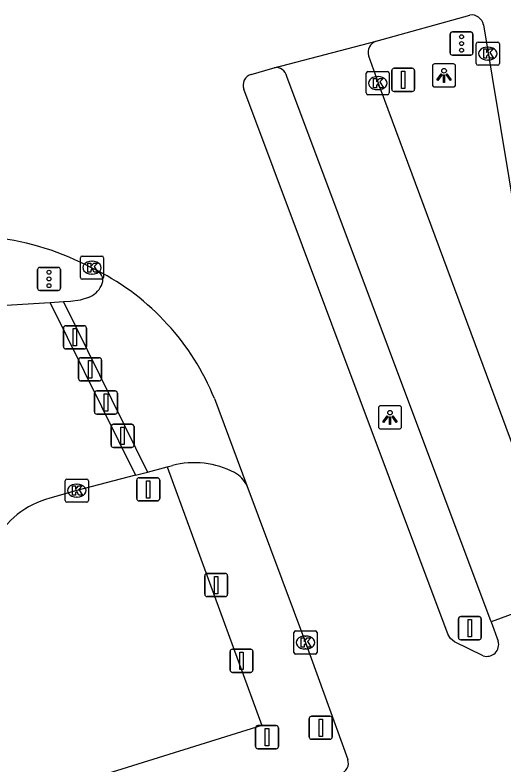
# Model space of a CAD drawing. Extents: x 160806 to 161707, y 383697 to 384148.
# Drawn here: x 161215.85 to 161236.93, y 383871.54 to 383903.88 of the extents above; entities that cross this region are included whole.
import ezdxf

# ---------------------------------------------------------------- set-up
doc = ezdxf.new("R2010")
doc.units = 0
for name, color, linetype in [('IMGEO_Afsluitpaal', 7, 'Continuous'), ('IMGEO_Berm_groen', 7, 'Continuous'), ('IMGEO_Kolk', 7, 'Continuous'), ('IMGEO_Lichtpunt', 7, 'Continuous'), ('IMGEO_OVBaan_gesloten', 7, 'Continuous'), ('IMGEO_Parkeervlak_gesloten', 7, 'Continuous'), ('IMGEO_Portaal', 7, 'Continuous'), ('IMGEO_Rijbaan_lokaal_gesloten', 7, 'Continuous'), ('IMGEO_Rijbaan_lokaal_open', 7, 'Continuous'), ('IMGEO_Verkeersbordpaal', 7, 'Continuous'), ('IMGEO_Verkeersregelinstallatiepaal', 7, 'Continuous'), ('IMGEO_Vlaggenmast', 7, 'Continuous')]:
    doc.layers.add(name, color=color, linetype=linetype)

msp = doc.modelspace()

# ---------------------------------------------------------------- linework, layer by layer
at = {"layer": 'IMGEO_Afsluitpaal'}
for p, q in [((161217.942, 383889.567), (161217.942, 383890.367)), ((161217.942, 383890.367), (161217.942, 383889.567)), ((161218.042, 383890.467), (161218.832, 383890.467)), ((161218.832, 383890.467), (161218.042, 383890.467)), ((161218.932, 383890.367), (161218.932, 383889.567)), ((161218.932, 383889.567), (161218.932, 383890.367)), ((161218.832, 383889.467), (161218.042, 383889.467)), ((161218.042, 383889.467), (161218.832, 383889.467)), ((161218.697, 383889.083), (161219.487, 383889.083)), ((161219.487, 383889.083), (161218.697, 383889.083)), ((161218.597, 383888.183), (161218.597, 383888.983)), ((161218.597, 383888.983), (161218.597, 383888.183)), ((161219.587, 383888.983), (161219.587, 383888.183)), ((161219.587, 383888.183), (161219.587, 383888.983)), ((161219.487, 383888.083), (161218.697, 383888.083)), ((161218.697, 383888.083), (161219.487, 383888.083)), ((161219.282, 383886.751), (161219.282, 383887.551)), ((161219.282, 383887.551), (161219.282, 383886.751)), ((161219.382, 383887.651), (161220.172, 383887.651)), ((161220.172, 383887.651), (161219.382, 383887.651)), ((161220.272, 383887.551), (161220.272, 383886.751)), ((161220.272, 383886.751), (161220.272, 383887.551)), ((161220.172, 383886.651), (161219.382, 383886.651)), ((161219.382, 383886.651), (161220.172, 383886.651)), ((161220.1, 383886.209), (161220.89, 383886.209)), ((161220.89, 383886.209), (161220.1, 383886.209)), ((161220, 383885.309), (161220, 383886.109)), ((161220, 383886.109), (161220, 383885.309)), ((161220.99, 383886.109), (161220.99, 383885.309)), ((161220.99, 383885.309), (161220.99, 383886.109)), ((161220.89, 383885.209), (161220.1, 383885.209)), ((161220.1, 383885.209), (161220.89, 383885.209))]:
    msp.add_line(p, q, dxfattribs=at)
for points in [[(161218.362, 383890.342), (161218.512, 383890.342), (161218.512, 383889.592), (161218.362, 383889.592), (161218.362, 383890.342)], [(161219.017, 383888.958), (161219.167, 383888.958), (161219.167, 383888.208), (161219.017, 383888.208), (161219.017, 383888.958)], [(161219.702, 383887.526), (161219.852, 383887.526), (161219.852, 383886.776), (161219.702, 383886.776), (161219.702, 383887.526)], [(161220.42, 383886.084), (161220.57, 383886.084), (161220.57, 383885.334), (161220.42, 383885.334), (161220.42, 383886.084)]]:
    msp.add_lwpolyline(points, dxfattribs=at)
for centre, start, end in [((161218.042, 383890.367), 90, 180), ((161218.042, 383890.367), 90, 180), ((161218.832, 383890.367), 0, 90), ((161218.832, 383890.367), 360, 90), ((161218.042, 383889.567), 180, 270), ((161218.042, 383889.567), 180, 270), ((161218.832, 383889.567), 270, 0), ((161218.832, 383889.567), 270, 0), ((161218.697, 383888.983), 90, 180), ((161218.697, 383888.983), 90, 180), ((161219.487, 383888.983), 0, 90), ((161219.487, 383888.983), 360, 90), ((161218.697, 383888.183), 180, 270), ((161218.697, 383888.183), 180, 270), ((161219.487, 383888.183), 270, 0), ((161219.487, 383888.183), 270, 0), ((161219.382, 383887.551), 90, 180), ((161219.382, 383887.551), 90, 180), ((161220.172, 383887.551), 0, 90), ((161220.172, 383887.551), 360, 90), ((161219.382, 383886.751), 180, 270), ((161219.382, 383886.751), 180, 270), ((161220.172, 383886.751), 270, 0), ((161220.172, 383886.751), 270, 0), ((161220.1, 383886.109), 90, 180), ((161220.1, 383886.109), 90, 180), ((161220.89, 383886.109), 0, 90), ((161220.89, 383886.109), 360, 90), ((161220.1, 383885.309), 180, 270), ((161220.1, 383885.309), 180, 270), ((161220.89, 383885.309), 270, 0), ((161220.89, 383885.309), 270, 0)]:
    msp.add_arc(centre, 0.1, start, end, dxfattribs=at)
at = {"layer": 'IMGEO_Berm_groen'}
msp.add_lwpolyline([(161222.425, 383884.372), (161226.512, 383873.205), (161207.061, 383867.144)], dxfattribs=at)
at = {"layer": 'IMGEO_Kolk'}
for p, q in [((161235.779, 383901.789), (161235.779, 383902.641)), ((161235.854, 383902.715), (161236.706, 383902.715)), ((161236.78, 383902.641), (161236.78, 383901.789)), ((161236.267, 383902.495), (161236.292, 383902.495)), ((161236.706, 383901.715), (161235.854, 383901.715)), ((161236.29, 383901.935), (161236.265, 383901.935)), ((161231.02, 383900.515), (161231.02, 383901.367)), ((161231.095, 383901.441), (161231.947, 383901.441)), ((161232.021, 383901.367), (161232.021, 383900.515)), ((161231.508, 383901.221), (161231.533, 383901.221)), ((161231.947, 383900.441), (161231.095, 383900.441)), ((161231.531, 383900.661), (161231.506, 383900.661)), ((161218.674, 383892.547), (161218.674, 383893.399)), ((161218.749, 383893.473), (161219.601, 383893.473)), ((161219.162, 383893.253), (161219.187, 383893.253)), ((161219.675, 383893.399), (161219.675, 383892.547)), ((161219.185, 383892.693), (161219.16, 383892.693)), ((161219.601, 383892.473), (161218.749, 383892.473)), ((161218.018, 383882.921), (161218.018, 383883.773)), ((161218.093, 383883.847), (161218.945, 383883.847)), ((161218.506, 383883.627), (161218.531, 383883.627)), ((161219.019, 383883.773), (161219.019, 383882.921)), ((161218.529, 383883.067), (161218.504, 383883.067)), ((161218.945, 383882.847), (161218.093, 383882.847)), ((161227.898, 383876.362), (161227.898, 383877.214)), ((161227.973, 383877.288), (161228.825, 383877.288)), ((161228.899, 383877.214), (161228.899, 383876.362)), ((161228.386, 383877.068), (161228.411, 383877.068)), ((161228.409, 383876.508), (161228.384, 383876.508)), ((161228.825, 383876.288), (161227.973, 383876.288))]:
    msp.add_line(p, q, dxfattribs=at)
for points in [[(161235.779, 383901.789), (161235.779, 383902.641)], [(161235.854, 383902.715), (161236.706, 383902.715)], [(161236.78, 383902.641), (161236.78, 383901.789)], [(161236.1, 383902.415), (161236.223, 383902.415), (161236.223, 383902.264), (161236.353, 383902.415), (161236.517, 383902.415), (161236.371, 383902.264), (161236.524, 383902.015), (161236.372, 383902.015), (161236.287, 383902.179), (161236.223, 383902.112), (161236.223, 383902.015), (161236.1, 383902.015), (161236.1, 383902.415)], [(161236.706, 383901.715), (161235.854, 383901.715)], [(161231.02, 383900.515), (161231.02, 383901.367)], [(161231.095, 383901.441), (161231.947, 383901.441)], [(161232.021, 383901.367), (161232.021, 383900.515)], [(161231.341, 383901.141), (161231.464, 383901.141), (161231.464, 383900.99), (161231.594, 383901.141), (161231.758, 383901.141), (161231.612, 383900.99), (161231.765, 383900.741), (161231.613, 383900.741), (161231.528, 383900.905), (161231.464, 383900.838), (161231.464, 383900.741), (161231.341, 383900.741), (161231.341, 383901.141)], [(161231.947, 383900.441), (161231.095, 383900.441)], [(161218.674, 383892.547), (161218.674, 383893.399)], [(161218.749, 383893.473), (161219.601, 383893.473)], [(161219.675, 383893.399), (161219.675, 383892.547)], [(161218.995, 383893.173), (161219.118, 383893.173), (161219.118, 383893.022), (161219.248, 383893.173), (161219.412, 383893.173), (161219.266, 383893.022), (161219.419, 383892.773), (161219.267, 383892.773), (161219.182, 383892.937), (161219.118, 383892.87), (161219.118, 383892.773), (161218.995, 383892.773), (161218.995, 383893.173)], [(161219.601, 383892.473), (161218.749, 383892.473)], [(161218.018, 383882.921), (161218.018, 383883.773)], [(161218.093, 383883.847), (161218.945, 383883.847)], [(161218.339, 383883.547), (161218.462, 383883.547), (161218.462, 383883.396), (161218.592, 383883.547), (161218.756, 383883.547), (161218.61, 383883.396), (161218.763, 383883.147), (161218.611, 383883.147), (161218.526, 383883.311), (161218.462, 383883.244), (161218.462, 383883.147), (161218.339, 383883.147), (161218.339, 383883.547)], [(161219.019, 383883.773), (161219.019, 383882.921)], [(161218.945, 383882.847), (161218.093, 383882.847)], [(161227.898, 383876.362), (161227.898, 383877.214)], [(161227.973, 383877.288), (161228.825, 383877.288)], [(161228.899, 383877.214), (161228.899, 383876.362)], [(161228.219, 383876.988), (161228.342, 383876.988), (161228.342, 383876.837), (161228.472, 383876.988), (161228.636, 383876.988), (161228.49, 383876.837), (161228.643, 383876.588), (161228.491, 383876.588), (161228.406, 383876.752), (161228.342, 383876.685), (161228.342, 383876.588), (161228.219, 383876.588), (161228.219, 383876.988)], [(161228.825, 383876.288), (161227.973, 383876.288)]]:
    msp.add_lwpolyline(points, dxfattribs=at)
for centre, start, end in [((161235.856, 383902.639), 91.552, 178.448), ((161235.856, 383902.639), 91.552, 178.448), ((161236.704, 383902.639), 1.552, 88.448), ((161236.704, 383902.639), 1.552, 88.448), ((161235.856, 383901.791), 181.552, 268.448), ((161235.856, 383901.791), 181.552, 268.448), ((161236.704, 383901.791), 271.552, 358.448), ((161236.704, 383901.791), 271.552, 358.448), ((161231.097, 383901.365), 91.552, 178.448), ((161231.097, 383901.365), 91.552, 178.448), ((161231.945, 383901.365), 1.552, 88.448), ((161231.945, 383901.365), 1.552, 88.448), ((161231.097, 383900.517), 181.552, 268.448), ((161231.097, 383900.517), 181.552, 268.448), ((161231.945, 383900.517), 271.552, 358.448), ((161231.945, 383900.517), 271.552, 358.448), ((161218.751, 383893.397), 91.552, 178.448), ((161218.751, 383893.397), 91.552, 178.448), ((161219.599, 383893.397), 1.552, 88.448), ((161219.599, 383893.397), 1.552, 88.448), ((161218.751, 383892.549), 181.552, 268.448), ((161218.751, 383892.549), 181.552, 268.448), ((161219.599, 383892.549), 271.552, 358.448), ((161219.599, 383892.549), 271.552, 358.448), ((161218.095, 383883.771), 91.552, 178.448), ((161218.095, 383883.771), 91.552, 178.448), ((161218.943, 383883.771), 1.552, 88.448), ((161218.943, 383883.771), 1.552, 88.448), ((161218.095, 383882.923), 181.552, 268.448), ((161218.095, 383882.923), 181.552, 268.448), ((161218.943, 383882.923), 271.552, 358.448), ((161218.943, 383882.923), 271.552, 358.448), ((161227.975, 383877.212), 91.552, 178.448), ((161227.975, 383877.212), 91.552, 178.448), ((161228.823, 383877.212), 1.552, 88.448), ((161228.823, 383877.212), 1.552, 88.448), ((161227.975, 383876.364), 181.552, 268.448), ((161227.975, 383876.364), 181.552, 268.448), ((161228.823, 383876.364), 271.552, 358.448), ((161228.823, 383876.364), 271.552, 358.448)]:
    msp.add_arc(centre, 0.0765, start, end, dxfattribs=at)
for centre, major_axis, ratio, start_param, end_param in [((161236.266, 383902.215), (-0.387, 0.002), 0.722429, 4.712389, 7.853982), ((161236.291, 383902.215), (-0.39, 0.002), 0.717154, 1.570796, 4.712389), ((161231.507, 383900.941), (-0.387, 0.002), 0.722429, 4.712389, 7.853982), ((161231.532, 383900.941), (-0.39, 0.002), 0.717154, 1.570796, 4.712389), ((161219.161, 383892.973), (-0.387, 0.002), 0.722429, 4.712389, 7.853982), ((161219.186, 383892.973), (-0.39, 0.002), 0.717154, 1.570796, 4.712389), ((161218.505, 383883.347), (-0.387, 0.002), 0.722429, 4.712389, 7.853982), ((161218.53, 383883.347), (-0.39, 0.002), 0.717154, 1.570796, 4.712389), ((161228.385, 383876.788), (-0.387, 0.002), 0.722429, 4.712389, 7.853982), ((161228.41, 383876.788), (-0.39, 0.002), 0.717154, 1.570796, 4.712389)]:
    msp.add_ellipse(centre, major_axis=major_axis, ratio=ratio, start_param=start_param, end_param=end_param, dxfattribs=at)
at = {"layer": 'IMGEO_Lichtpunt'}
for p, q in [((161233.887, 383901.676), (161233.887, 383900.869)), ((161233.887, 383901.676), (161233.887, 383900.869)), ((161234.789, 383901.771), (161233.981, 383901.771)), ((161234.789, 383901.771), (161233.981, 383901.771)), ((161234.883, 383900.869), (161234.883, 383901.676)), ((161234.883, 383900.869), (161234.883, 383901.676)), ((161233.981, 383900.775), (161234.789, 383900.775)), ((161233.981, 383900.775), (161234.789, 383900.775)), ((161231.552, 383886.913), (161231.552, 383886.106)), ((161231.552, 383886.913), (161231.552, 383886.106)), ((161232.454, 383887.008), (161231.646, 383887.008)), ((161232.454, 383887.008), (161231.646, 383887.008)), ((161232.548, 383886.106), (161232.548, 383886.913)), ((161232.548, 383886.106), (161232.548, 383886.913)), ((161231.646, 383886.012), (161232.454, 383886.012)), ((161231.646, 383886.012), (161232.454, 383886.012))]:
    msp.add_line(p, q, dxfattribs=at)
for points in [[(161234.261, 383901.34), (161234.3, 383901.312), (161234.112, 383901.05), (161234.074, 383901.077), (161234.261, 383901.34)], [(161234.473, 383901.312), (161234.511, 383901.339), (161234.698, 383901.077), (161234.659, 383901.049), (161234.473, 383901.312)], [(161234.363, 383901.292), (161234.41, 383901.292), (161234.41, 383900.97), (161234.363, 383900.97), (161234.363, 383901.292)], [(161231.926, 383886.577), (161231.965, 383886.549), (161231.777, 383886.287), (161231.739, 383886.314), (161231.926, 383886.577)], [(161232.028, 383886.529), (161232.075, 383886.529), (161232.075, 383886.207), (161232.028, 383886.207), (161232.028, 383886.529)], [(161232.138, 383886.549), (161232.176, 383886.576), (161232.363, 383886.314), (161232.324, 383886.286), (161232.138, 383886.549)]]:
    msp.add_lwpolyline(points, dxfattribs=at)
for centre in [(161234.386, 383901.474), (161232.051, 383886.711)]:
    msp.add_circle(centre, 0.0994, dxfattribs=at)
for centre, start, end in [((161233.981, 383901.676), 90, 180), ((161233.981, 383901.676), 90, 180), ((161234.789, 383901.676), 0, 90), ((161234.789, 383901.676), 0, 90), ((161233.981, 383900.869), 180, 270), ((161233.981, 383900.869), 180, 270), ((161234.789, 383900.869), 270, 0), ((161234.789, 383900.869), 270, 360), ((161231.646, 383886.913), 90, 180), ((161231.646, 383886.913), 90, 180), ((161232.454, 383886.913), 0, 90), ((161232.454, 383886.913), 0, 90), ((161231.646, 383886.106), 180, 270), ((161231.646, 383886.106), 180, 270), ((161232.454, 383886.106), 270, 0), ((161232.454, 383886.106), 270, 360)]:
    msp.add_arc(centre, 0.0946, start, end, dxfattribs=at)
at = {"layer": 'IMGEO_OVBaan_gesloten'}
for points in [[(161227.047, 383901.602), (161231.457, 383902.747)], [(161231.124, 383902.123), (161231.622, 383900.714), (161238.944, 383881.007)], [(161236.416, 383877.682), (161227.592, 383901.23)], [(161239.789, 383881.12), (161240.378, 383879.139), (161236.416, 383877.682)]]:
    msp.add_lwpolyline(points, dxfattribs=at)
for centre, radius, start, end in [((161231.598, 383902.271), 0.496, 106.4706, 197.3559), ((161227.136, 383901.148), 0.463, 10.2575, 101.1101)]:
    msp.add_arc(centre, radius, start, end, dxfattribs=at)
at = {"layer": 'IMGEO_Parkeervlak_gesloten'}
for points in [[(161217.366, 383891.458), (161215.218, 383891.321), (161213.234, 383891.192), (161211.225, 383891.023), (161209.368, 383890.763), (161209.16, 383890.706), (161207.895, 383890.385), (161173.388, 383880.436)], [(161221.051, 383884.012), (161218.519, 383883.348), (161217.351, 383883.015)]]:
    msp.add_lwpolyline(points, dxfattribs=at)
msp.add_arc((161218.308, 383879.339), 3.798, 104.5988, 152.2131, dxfattribs=at)
at = {"layer": 'IMGEO_Portaal'}
for p, q in [((161232.126, 383900.68), (161232.126, 383901.48)), ((161232.126, 383901.48), (161232.126, 383900.68)), ((161232.226, 383901.58), (161233.016, 383901.58)), ((161233.016, 383901.58), (161232.226, 383901.58)), ((161233.116, 383901.48), (161233.116, 383900.68)), ((161233.116, 383900.68), (161233.116, 383901.48)), ((161233.016, 383900.58), (161232.226, 383900.58)), ((161232.226, 383900.58), (161233.016, 383900.58)), ((161235.007, 383877.007), (161235.007, 383877.807)), ((161235.007, 383877.807), (161235.007, 383877.007)), ((161235.107, 383877.907), (161235.897, 383877.907)), ((161235.897, 383877.907), (161235.107, 383877.907)), ((161235.997, 383877.807), (161235.997, 383877.007)), ((161235.997, 383877.007), (161235.997, 383877.807)), ((161235.897, 383876.907), (161235.107, 383876.907)), ((161235.107, 383876.907), (161235.897, 383876.907))]:
    msp.add_line(p, q, dxfattribs=at)
for points in [[(161232.546, 383901.455), (161232.696, 383901.455), (161232.696, 383900.705), (161232.546, 383900.705), (161232.546, 383901.455)], [(161235.427, 383877.782), (161235.577, 383877.782), (161235.577, 383877.032), (161235.427, 383877.032), (161235.427, 383877.782)]]:
    msp.add_lwpolyline(points, dxfattribs=at)
for centre, start, end in [((161232.226, 383901.48), 90, 180), ((161232.226, 383901.48), 90, 180), ((161233.016, 383901.48), 0, 90), ((161233.016, 383901.48), 360, 90), ((161232.226, 383900.68), 180, 270), ((161232.226, 383900.68), 180, 270), ((161233.016, 383900.68), 270, 0), ((161233.016, 383900.68), 270, 0), ((161235.107, 383877.807), 90, 180), ((161235.107, 383877.807), 90, 180), ((161235.897, 383877.807), 0, 90), ((161235.897, 383877.807), 360, 90), ((161235.107, 383877.007), 180, 270), ((161235.107, 383877.007), 180, 270), ((161235.897, 383877.007), 270, 0), ((161235.897, 383877.007), 270, 0)]:
    msp.add_arc(centre, 0.1, start, end, dxfattribs=at)
at = {"layer": 'IMGEO_Rijbaan_lokaal_gesloten'}
for points in [[(161231.457, 383902.747), (161235.497, 383903.877)], [(161236.084, 383903.455), (161239.789, 383881.12)], [(161226.056, 383901.318), (161226.993, 383901.588), (161227.047, 383901.602)], [(161236.076, 383876.214), (161234.834, 383876.818), (161234.669, 383876.957), (161234.559, 383877.123), (161225.729, 383900.676)], [(161218.934, 383893.078), (161219.4, 383892.85)], [(161224.467, 383887.32), (161225.864, 383883.564)], [(161225.864, 383883.564), (161228.4, 383876.789), (161230.228, 383871.737)], [(161236.416, 383877.682), (161236.729, 383876.845)]]:
    msp.add_lwpolyline(points, dxfattribs=at)
for centre, radius, start, end in [((161235.578, 383903.37), 0.514, 9.5551, 99.0195), ((161226.192, 383900.844), 0.493, 106.0371, 199.9792), ((161213.734, 383882.892), 11.436, 62.9539, 85.1088), ((161214.483, 383883.258), 10.778, 22.1371, 62.8594), ((161236.232, 383876.706), 0.516, 252.3813, 15.6555), ((161229.769, 383871.582), 0.485, 287.4377, 18.6929)]:
    msp.add_arc(centre, radius, start, end, dxfattribs=at)
at = {"layer": 'IMGEO_Rijbaan_lokaal_open'}
for points in [[(161219.02, 383891.689), (161218.659, 383891.573), (161218.247, 383891.514), (161217.941, 383891.494)], [(161217.941, 383891.494), (161217.366, 383891.458)], [(161217.366, 383891.458), (161221.051, 383884.012)], [(161217.941, 383891.494), (161221.571, 383884.148)], [(161221.571, 383884.148), (161222.425, 383884.372)], [(161222.425, 383884.372), (161222.65, 383884.431)], [(161221.051, 383884.012), (161221.571, 383884.148)]]:
    msp.add_lwpolyline(points, dxfattribs=at)
for centre, radius, start, end in [((161219.156, 383892.431), 0.485, 331.2604, 59.7697), ((161218.657, 383892.652), 1.029, 290.629, 333.8064), ((161223.599, 383880.839), 3.715, 62.1215, 104.7956), ((161224.812, 383883.099), 1.151, 23.845, 62.8879)]:
    msp.add_arc(centre, radius, start, end, dxfattribs=at)
at = {"layer": 'IMGEO_Verkeersbordpaal'}
for p, q in [((161221.209, 383883.9), (161221.999, 383883.9)), ((161221.999, 383883.9), (161221.209, 383883.9)), ((161221.109, 383883), (161221.109, 383883.8)), ((161221.109, 383883.8), (161221.109, 383883)), ((161222.099, 383883.8), (161222.099, 383883)), ((161222.099, 383883), (161222.099, 383883.8)), ((161221.999, 383882.9), (161221.209, 383882.9)), ((161221.209, 383882.9), (161221.999, 383882.9)), ((161228.664, 383873.608), (161229.454, 383873.608)), ((161229.454, 383873.608), (161228.664, 383873.608)), ((161228.564, 383872.708), (161228.564, 383873.508)), ((161228.564, 383873.508), (161228.564, 383872.708)), ((161229.554, 383873.508), (161229.554, 383872.708)), ((161229.554, 383872.708), (161229.554, 383873.508)), ((161229.454, 383872.608), (161228.664, 383872.608)), ((161228.664, 383872.608), (161229.454, 383872.608))]:
    msp.add_line(p, q, dxfattribs=at)
for points in [[(161221.529, 383883.775), (161221.679, 383883.775), (161221.679, 383883.025), (161221.529, 383883.025), (161221.529, 383883.775)], [(161228.984, 383873.483), (161229.134, 383873.483), (161229.134, 383872.733), (161228.984, 383872.733), (161228.984, 383873.483)]]:
    msp.add_lwpolyline(points, dxfattribs=at)
for centre, start, end in [((161221.209, 383883.8), 90, 180), ((161221.209, 383883.8), 90, 180), ((161221.999, 383883.8), 0, 90), ((161221.999, 383883.8), 360, 90), ((161221.209, 383883), 180, 270), ((161221.209, 383883), 180, 270), ((161221.999, 383883), 270, 0), ((161221.999, 383883), 270, 0), ((161228.664, 383873.508), 90, 180), ((161228.664, 383873.508), 90, 180), ((161229.454, 383873.508), 0, 90), ((161229.454, 383873.508), 360, 90), ((161228.664, 383872.708), 180, 270), ((161228.664, 383872.708), 180, 270), ((161229.454, 383872.708), 270, 0), ((161229.454, 383872.708), 270, 0)]:
    msp.add_arc(centre, 0.1, start, end, dxfattribs=at)
at = {"layer": 'IMGEO_Verkeersregelinstallatiepaal'}
for p, q in [((161234.647, 383902.251), (161234.647, 383903.051)), ((161234.647, 383903.051), (161234.647, 383902.251)), ((161234.747, 383903.151), (161235.537, 383903.151)), ((161235.537, 383903.151), (161234.747, 383903.151)), ((161235.637, 383903.051), (161235.637, 383902.251)), ((161235.637, 383902.251), (161235.637, 383903.051)), ((161235.537, 383902.151), (161234.747, 383902.151)), ((161234.747, 383902.151), (161235.537, 383902.151)), ((161216.921, 383892.987), (161217.711, 383892.987)), ((161217.711, 383892.987), (161216.921, 383892.987)), ((161216.821, 383892.087), (161216.821, 383892.887)), ((161216.821, 383892.887), (161216.821, 383892.087)), ((161217.811, 383892.887), (161217.811, 383892.087)), ((161217.811, 383892.087), (161217.811, 383892.887)), ((161217.711, 383891.987), (161216.921, 383891.987)), ((161216.921, 383891.987), (161217.711, 383891.987))]:
    msp.add_line(p, q, dxfattribs=at)
for centre in [(161235.142, 383902.941), (161235.142, 383902.651), (161235.142, 383902.361), (161217.316, 383892.777), (161217.316, 383892.487), (161217.316, 383892.197)]:
    msp.add_circle(centre, 0.085, dxfattribs=at)
for centre, start, end in [((161234.747, 383903.051), 90, 180), ((161234.747, 383903.051), 90, 180), ((161235.537, 383903.051), 0, 90), ((161235.537, 383903.051), 360, 90), ((161234.747, 383902.251), 180, 270), ((161234.747, 383902.251), 180, 270), ((161235.537, 383902.251), 270, 0), ((161235.537, 383902.251), 270, 0), ((161216.921, 383892.887), 90, 180), ((161216.921, 383892.887), 90, 180), ((161217.711, 383892.887), 0, 90), ((161217.711, 383892.887), 360, 90), ((161216.921, 383892.087), 180, 270), ((161216.921, 383892.087), 180, 270), ((161217.711, 383892.087), 270, 0), ((161217.711, 383892.087), 270, 0)]:
    msp.add_arc(centre, 0.1, start, end, dxfattribs=at)
at = {"layer": 'IMGEO_Vlaggenmast'}
for p, q in [((161224.044, 383878.87), (161224.044, 383879.67)), ((161224.044, 383879.67), (161224.044, 383878.87)), ((161224.144, 383879.77), (161224.934, 383879.77)), ((161224.934, 383879.77), (161224.144, 383879.77)), ((161225.034, 383879.67), (161225.034, 383878.87)), ((161225.034, 383878.87), (161225.034, 383879.67)), ((161224.934, 383878.77), (161224.144, 383878.77)), ((161224.144, 383878.77), (161224.934, 383878.77)), ((161225.241, 383876.5), (161226.031, 383876.5)), ((161226.031, 383876.5), (161225.241, 383876.5)), ((161225.141, 383875.6), (161225.141, 383876.4)), ((161225.141, 383876.4), (161225.141, 383875.6)), ((161226.131, 383876.4), (161226.131, 383875.6)), ((161226.131, 383875.6), (161226.131, 383876.4)), ((161226.031, 383875.5), (161225.241, 383875.5)), ((161225.241, 383875.5), (161226.031, 383875.5)), ((161226.341, 383873.2), (161227.131, 383873.2)), ((161227.131, 383873.2), (161226.341, 383873.2)), ((161226.241, 383872.3), (161226.241, 383873.1)), ((161226.241, 383873.1), (161226.241, 383872.3)), ((161227.231, 383873.1), (161227.231, 383872.3)), ((161227.231, 383872.3), (161227.231, 383873.1)), ((161227.131, 383872.2), (161226.341, 383872.2)), ((161226.341, 383872.2), (161227.131, 383872.2))]:
    msp.add_line(p, q, dxfattribs=at)
for points in [[(161224.464, 383879.645), (161224.614, 383879.645), (161224.614, 383878.895), (161224.464, 383878.895), (161224.464, 383879.645)], [(161225.561, 383876.375), (161225.711, 383876.375), (161225.711, 383875.625), (161225.561, 383875.625), (161225.561, 383876.375)], [(161226.661, 383873.075), (161226.811, 383873.075), (161226.811, 383872.325), (161226.661, 383872.325), (161226.661, 383873.075)]]:
    msp.add_lwpolyline(points, dxfattribs=at)
for centre, start, end in [((161224.144, 383879.67), 90, 180), ((161224.144, 383879.67), 90, 180), ((161224.934, 383879.67), 0, 90), ((161224.934, 383879.67), 360, 90), ((161224.144, 383878.87), 180, 270), ((161224.144, 383878.87), 180, 270), ((161224.934, 383878.87), 270, 0), ((161224.934, 383878.87), 270, 0), ((161225.241, 383876.4), 90, 180), ((161225.241, 383876.4), 90, 180), ((161226.031, 383876.4), 0, 90), ((161226.031, 383876.4), 360, 90), ((161225.241, 383875.6), 180, 270), ((161225.241, 383875.6), 180, 270), ((161226.031, 383875.6), 270, 0), ((161226.031, 383875.6), 270, 0), ((161226.341, 383873.1), 90, 180), ((161226.341, 383873.1), 90, 180), ((161227.131, 383873.1), 0, 90), ((161227.131, 383873.1), 360, 90), ((161226.341, 383872.3), 180, 270), ((161226.341, 383872.3), 180, 270), ((161227.131, 383872.3), 270, 0), ((161227.131, 383872.3), 270, 0)]:
    msp.add_arc(centre, 0.1, start, end, dxfattribs=at)

doc.saveas('drawing.dxf')
